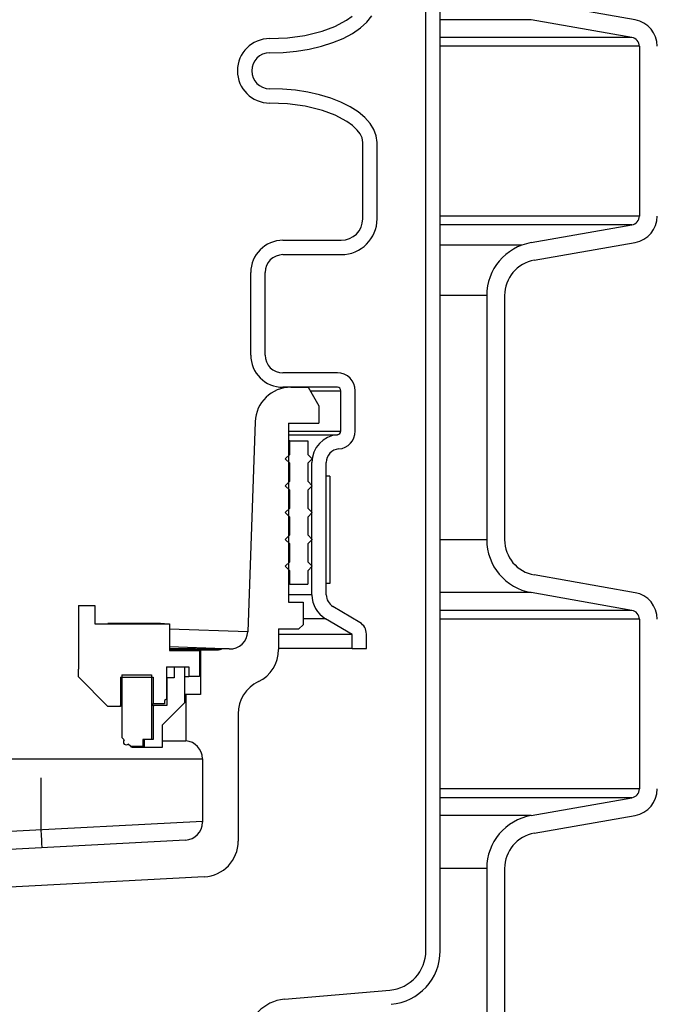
# Model space of a CAD drawing. Extents: x -169 to 6736, y -208 to 3022.
# Tile 315 of 656: x 1764.26 to 1768.71, y 969.54 to 976.41. Entities that reach past the tile are written whole.
import ezdxf

# ---------------------------------------------------------------- set-up
doc = ezdxf.new("R2010")
doc.units = 0
doc.header["$MEASUREMENT"] = 0
doc.header["$PDSIZE"] = 1
doc.layers.get('DEFPOINTS').update_dxf_attribs({"linetype": 'CONTINUOUS'})
doc.layers.add('DIM', color=3, linetype='CONTINUOUS')
doc.layers.add('SPILL-BUCKET', color=1, linetype='CONTINUOUS')
doc.styles.add('SIMPLEX', font='simplex')
doc.dimstyles.new('DIM64', dxfattribs={"dimscale": 64, "dimtxt": 0.09375, "dimasz": 0.09375, "dimexe": 0.0625, "dimexo": 0.0625, "dimgap": 0.046875, "dimtad": 1, "dimdec": 4, "dimzin": 3, "dimdsep": 46, "dimlunit": 4, "dimtxsty": 'SIMPLEX', "dimcen": 0, "dimclrd": 256, "dimclre": 256, "dimclrt": 256, "dimadec": 0, "dimazin": 0, "dimtfac": 1, "dimtdec": 4, "dimtmove": 0, "dimatfit": 3, "dimfxl": 1, "dimfrac": 2, "dimtolj": 1, "dimtzin": 0, "dimarcsym": 0})

# ---------------------------------------------------------------- blocks, each defined once
blk = doc.blocks.new('*D109')
at = {"layer": 'DEFPOINTS', "color": 0, "transparency": 16777216}
for p in [(1368.5861, 978.296), (2031.8114, 978.0147), (1368.5861, 700.5233)]:
    blk.add_point(p, dxfattribs=at)
at = {"layer": 'DIM', "lineweight": -2, "transparency": 16777216}
for p, q in [((1368.5861, 974.296), (1368.5861, 696.5233)), ((2031.8114, 974.0147), (2031.8114, 696.5233)), ((2025.8114, 700.5233), (1374.5861, 700.5233))]:
    blk.add_line(p, q, dxfattribs=at)
at = {"layer": 'DIM', "transparency": 16777216}
for points in [[(1374.5861, 701.5233), (1374.5861, 699.5233), (1368.5861, 700.5233)], [(2025.8114, 701.5233), (2025.8114, 699.5233), (2031.8114, 700.5233)]]:
    blk.add_solid(points, dxfattribs=at)
at = {"layer": 'DIM', "transparency": 16777216, "insert": (1700.1988, 708.0947), "char_height": 6, "attachment_point": 5, "style": 'SIMPLEX'}
blk.add_mtext('\\A1;55\'-3 1/4" (F.V. TANK SLAB)', dxfattribs=at)

msp = doc.modelspace()

# ---------------------------------------------------------------- linework, layer by layer
at = {"layer": 'SPILL-BUCKET', "color": 1, "linetype": 'Continuous'}
for p, q in [((1767.09134, 969.91046), (1767.09134, 984.10802)), ((1767.19127, 969.91046), (1767.19127, 984.10802)), ((1768.5504, 976.40623), (1767.84679, 976.5303)), ((1766.45533, 976.3599), (1766.53826, 976.40381)), ((1766.53826, 976.40381), (1766.57658, 976.43128)), ((1766.63425, 976.3495), (1766.67959, 976.39074)), ((1766.67959, 976.39074), (1766.71424, 976.43449)), ((1768.52871, 976.28321), (1767.8251, 976.40728)), ((1766.24764, 976.2976), (1766.36744, 976.32745)), ((1766.36744, 976.32745), (1766.45533, 976.3599)), ((1766.57893, 976.31142), (1766.63425, 976.3495)), ((1766.00144, 976.27548), (1766.12556, 976.28077)), ((1766.12556, 976.28077), (1766.24764, 976.2976)), ((1766.3625, 976.2219), (1766.44197, 976.24712)), ((1766.44197, 976.24712), (1766.5145, 976.27712)), ((1766.5145, 976.27712), (1766.57893, 976.31142)), ((1766.00144, 976.17555), (1766.09537, 976.17851)), ((1766.09537, 976.17851), (1766.18783, 976.18732)), ((1766.18783, 976.18732), (1766.27734, 976.20187)), ((1766.27734, 976.20187), (1766.3625, 976.2219)), ((1768.58032, 976.22171), (1768.58032, 975.03718)), ((1766.09178, 975.92299), (1766.00144, 975.92572)), ((1766.1808, 975.91483), (1766.09178, 975.92299)), ((1766.26721, 975.90137), (1766.1808, 975.91483)), ((1766.34974, 975.8828), (1766.26721, 975.90137)), ((1766.42719, 975.85939), (1766.34974, 975.8828)), ((1766.49844, 975.83148), (1766.42719, 975.85939)), ((1766.12606, 975.82048), (1766.00144, 975.82579)), ((1766.24892, 975.80345), (1766.12606, 975.82048)), ((1766.36978, 975.77309), (1766.24892, 975.80345)), ((1766.4578, 975.74035), (1766.36978, 975.77309)), ((1766.56243, 975.79948), (1766.49844, 975.83148)), ((1766.61825, 975.76386), (1766.56243, 975.79948)), ((1766.54051, 975.69602), (1766.4578, 975.74035)), ((1766.66507, 975.72513), (1766.61825, 975.76386)), ((1766.70222, 975.68386), (1766.66507, 975.72513)), ((1766.57869, 975.66829), (1766.54051, 975.69602)), ((1766.61268, 975.6356), (1766.57869, 975.66829)), ((1766.63186, 975.61024), (1766.61268, 975.6356)), ((1766.72915, 975.64066), (1766.70222, 975.68386)), ((1766.74546, 975.59615), (1766.72915, 975.64066)), ((1766.64569, 975.58189), (1766.63186, 975.61024)), ((1766.65099, 975.55098), (1766.64569, 975.58189)), ((1766.75092, 975.55098), (1766.74546, 975.59615)), ((1766.65099, 975.01767), (1766.65099, 975.55098)), ((1766.75092, 975.01767), (1766.75092, 975.55098)), ((1767.8251, 974.8516), (1768.52871, 974.97567)), ((1766.09452, 974.86777), (1766.50109, 974.86777)), ((1767.84679, 974.72859), (1768.5504, 974.85265)), ((1766.09452, 974.76784), (1766.50109, 974.76784)), ((1765.86968, 974.06757), (1765.86968, 974.64292)), ((1765.96961, 974.06757), (1765.96961, 974.64292)), ((1767.51542, 974.48255), (1767.51542, 972.77906)), ((1767.64034, 974.48255), (1767.64034, 972.77906)), ((1766.47364, 973.94265), (1766.09452, 973.94265)), ((1766.47364, 973.84272), (1766.09452, 973.84272)), ((1766.49862, 973.53668), (1766.49862, 973.81774)), ((1766.59855, 973.53668), (1766.59855, 973.81774)), ((1766.13349, 973.59289), (1766.13349, 972.34375)), ((1766.29688, 972.3939), (1766.29688, 973.31873)), ((1766.39682, 972.3939), (1766.39682, 973.31873)), ((1768.5504, 972.40896), (1767.84679, 972.53303)), ((1768.52871, 972.28595), (1767.8251, 972.41001)), ((1766.13349, 972.34375), (1766.23505, 972.34375)), ((1766.23505, 972.34375), (1766.23505, 972.18544)), ((1764.668, 972.32057), (1764.668, 971.87588)), ((1764.668, 972.32057), (1764.78292, 972.32057)), ((1764.78292, 972.32057), (1764.78292, 972.19297)), ((1766.63093, 972.20104), (1766.44251, 972.31344)), ((1766.57669, 972.11704), (1766.39131, 972.22762)), ((1768.58032, 972.22444), (1768.58032, 971.03991)), ((1764.78292, 972.19297), (1765.30256, 972.19297)), ((1765.2401, 972.19316), (1764.87289, 972.19316)), ((1765.2401, 972.19316), (1765.26894, 972.19314)), ((1765.30256, 972.19297), (1765.30256, 972.00579)), ((1766.06329, 972.15637), (1766.20598, 972.15637)), ((1766.06329, 972.15637), (1766.06329, 972.01322)), ((1766.23505, 972.18544), (1766.20598, 972.15637)), ((1766.57669, 972.02027), (1766.57669, 972.11704)), ((1766.67662, 972.02027), (1766.67662, 972.12058)), ((1765.30256, 972.03342), (1765.30256, 972.00579)), ((1765.30256, 972.00579), (1765.51117, 972.00579)), ((1765.51117, 972.00579), (1765.51117, 971.82391)), ((1766.57669, 972.02027), (1766.67662, 972.02027)), ((1764.668, 971.82192), (1764.668, 971.87588)), ((1765.28258, 971.89087), (1765.28258, 971.6661)), ((1765.28258, 971.89087), (1765.37676, 971.89087)), ((1765.33454, 971.89087), (1765.40849, 971.89087)), ((1765.33454, 971.89087), (1765.33454, 971.81592)), ((1765.40674, 971.89087), (1765.43872, 971.89087)), ((1765.40849, 971.89087), (1765.40849, 971.64104)), ((1765.43872, 971.89087), (1765.43872, 971.82391)), ((1764.87386, 971.61606), (1764.668, 971.82192)), ((1764.96229, 971.82091), (1765.18864, 971.82091)), ((1764.96229, 971.82091), (1764.96229, 971.61606)), ((1764.97029, 971.83591), (1765.17765, 971.83591)), ((1764.97029, 971.83591), (1764.97029, 971.3987)), ((1765.17765, 971.83591), (1765.17765, 971.38422)), ((1765.18864, 971.82091), (1765.18864, 971.63304)), ((1765.28445, 971.81592), (1765.28257, 971.81592)), ((1765.28508, 971.81592), (1765.28445, 971.81592)), ((1765.33454, 971.81592), (1765.28508, 971.81592)), ((1765.28508, 971.81592), (1765.28508, 971.62105)), ((1765.4085, 971.82391), (1765.43114, 971.82391)), ((1765.43114, 971.82391), (1765.43872, 971.82391)), ((1765.51117, 971.82391), (1765.43872, 971.82391)), ((1765.28258, 971.6661), (1765.26859, 971.65803)), ((1765.26859, 971.65803), (1765.26859, 971.63304)), ((1764.96229, 971.61606), (1764.87386, 971.61606)), ((1764.90391, 971.61606), (1764.88593, 971.61606)), ((1764.96229, 971.62304), (1764.95532, 971.61606)), ((1765.18589, 971.62105), (1765.17764, 971.62105)), ((1765.17766, 971.63304), (1765.18589, 971.63304)), ((1765.18589, 971.63304), (1765.18864, 971.63304)), ((1765.18864, 971.62105), (1765.18589, 971.62105)), ((1765.26859, 971.63304), (1765.18864, 971.63304)), ((1765.28508, 971.62105), (1765.18864, 971.62105)), ((1765.19828, 971.62105), (1765.18864, 971.61755)), ((1765.18864, 971.62105), (1765.18864, 971.38422)), ((1765.40849, 971.64104), (1765.25135, 971.4839)), ((1765.78223, 971.56392), (1765.78223, 970.67588)), ((1765.25135, 971.4839), (1765.25135, 971.32875)), ((1764.96998, 971.3987), (1764.96904, 971.3987)), ((1764.97029, 971.3987), (1764.96998, 971.3987)), ((1764.98739, 971.38161), (1764.97029, 971.3987)), ((1764.98707, 971.38161), (1764.98613, 971.38161)), ((1764.98739, 971.38161), (1764.98707, 971.38161)), ((1765.17765, 971.38422), (1765.11669, 971.38422)), ((1765.11669, 971.38422), (1765.11669, 971.33625)), ((1765.12668, 971.38422), (1765.12668, 971.32875)), ((1765.18864, 971.38422), (1765.12668, 971.38422)), ((1765.25135, 971.37525), (1765.31007, 971.37525)), ((1765.03275, 971.33625), (1765.01565, 971.35334)), ((1765.0315, 971.33625), (1765.03243, 971.33625)), ((1765.03243, 971.33625), (1765.03275, 971.33625)), ((1765.11669, 971.33625), (1765.03275, 971.33625)), ((1765.08724, 971.32875), (1765.03896, 971.32875)), ((1765.11675, 971.32875), (1765.08724, 971.32875)), ((1765.12668, 971.32875), (1765.11675, 971.32875)), ((1765.25135, 971.32875), (1765.12668, 971.32875)), ((1767.8251, 970.85433), (1768.52871, 970.9784)), ((1767.84679, 970.73132), (1768.5504, 970.85539)), ((1767.51542, 970.48529), (1767.51542, 969.28145)), ((1767.64034, 970.48529), (1767.64034, 969.28145)), ((1765.54548, 970.42639), (1763.78677, 970.33422)), ((1766.10446, 969.5723), (1766.84048, 969.63669))]:
    msp.add_line(p, q, dxfattribs=at)
at = {"layer": 'SPILL-BUCKET', "color": 7}
for p, q in [((1767.8251, 976.40728), (1767.19127, 976.40728)), ((1768.52871, 976.28322), (1767.19127, 976.28322)), ((1768.58032, 976.22171), (1767.19127, 976.22171)), ((1768.58032, 975.03718), (1767.19127, 975.03718)), ((1768.52871, 974.97567), (1767.19127, 974.97567)), ((1767.75867, 974.83347), (1767.19127, 974.83347)), ((1767.51542, 974.48255), (1767.19127, 974.48255)), ((1767.51542, 972.77906), (1767.19127, 972.77906)), ((1767.82509, 972.41001), (1767.19127, 972.41001)), ((1766.29688, 972.3939), (1766.13349, 972.3939)), ((1768.52871, 972.28595), (1767.19127, 972.28595)), ((1766.39131, 972.22762), (1766.23505, 972.22762)), ((1768.58032, 972.22444), (1767.19127, 972.22444)), ((1766.57669, 972.11704), (1766.06329, 972.11704)), ((1766.57669, 972.02027), (1766.06329, 972.02027)), ((1768.58032, 971.03991), (1767.19127, 971.03991)), ((1768.52871, 970.9784), (1767.19127, 970.9784)), ((1767.8251, 970.85433), (1767.19127, 970.85433)), ((1767.51542, 970.48529), (1767.19127, 970.48529))]:
    msp.add_line(p, q, dxfattribs=at)
at = {"layer": 'SPILL-BUCKET', "linetype": 'Continuous'}
for p, q in [((1766.14988, 973.84272), (1766.2694, 973.84272)), ((1766.2694, 973.84272), (1766.34435, 973.7129)), ((1766.28396, 973.81774), (1766.34928, 973.81774)), ((1766.34928, 973.81774), (1766.4029, 973.81774)), ((1766.4029, 973.81774), (1766.44472, 973.81774)), ((1766.44472, 973.81774), (1766.47464, 973.81774)), ((1766.47464, 973.81774), (1766.49262, 973.81774)), ((1766.49262, 973.81774), (1766.49862, 973.81774)), ((1766.34435, 973.7129), (1766.34435, 973.59289)), ((1765.9002, 973.60161), (1765.84905, 972.13682)), ((1766.13349, 973.59289), (1766.34435, 973.59289)), ((1766.13358, 973.51177), (1766.22367, 973.51177)), ((1766.13364, 973.53668), (1766.22975, 973.53668)), ((1766.22367, 973.51177), (1766.30027, 973.51177)), ((1766.22975, 973.53668), (1766.31148, 973.53668)), ((1766.30027, 973.51177), (1766.36318, 973.51177)), ((1766.31148, 973.53668), (1766.37863, 973.53668)), ((1766.36318, 973.51177), (1766.41226, 973.51177)), ((1766.37863, 973.53668), (1766.43103, 973.53668)), ((1766.41226, 973.51177), (1766.4474, 973.51177)), ((1766.43103, 973.53668), (1766.46855, 973.53668)), ((1766.4474, 973.51177), (1766.46852, 973.51177)), ((1766.46852, 973.51177), (1766.47556, 973.51177)), ((1766.46855, 973.53668), (1766.4911, 973.53668)), ((1766.4911, 973.53668), (1766.49862, 973.53668)), ((1765.84905, 972.13682), (1765.30256, 972.15546)), ((1765.68101, 972.01769), (1765.30256, 972.03091)), ((1765.66505, 972.01441), (1765.30256, 972.02053)), ((1765.51431, 972.01129), (1765.30256, 972.01129)), ((1765.51891, 972.01129), (1765.51431, 972.01129)), ((1765.51891, 972.01129), (1765.64554, 972.01129)), ((1765.51891, 972.01129), (1765.51891, 971.699)), ((1765.58386, 972.01129), (1765.59465, 972.01233)), ((1765.59465, 972.01233), (1765.60507, 972.01543)), ((1765.60507, 972.01543), (1765.61658, 972.0187)), ((1765.61658, 972.0187), (1765.62847, 972.01953)), ((1765.6853, 972.01754), (1765.68101, 972.01769)), ((1765.68672, 972.01749), (1765.6853, 972.01754)), ((1765.71985, 972.01634), (1765.68673, 972.01749)), ((1765.41523, 971.699), (1765.40849, 971.699)), ((1765.41748, 971.699), (1765.41523, 971.699)), ((1765.51891, 971.699), (1765.41748, 971.699)), ((1765.41748, 971.699), (1765.41748, 971.37525)), ((1765.31007, 971.37525), (1765.35658, 971.37525)), ((1765.35658, 971.37525), (1765.39026, 971.37525)), ((1765.39026, 971.37525), (1765.41066, 971.37525)), ((1765.41066, 971.37525), (1765.41748, 971.37525)), ((1762.91855, 971.25074), (1765.53241, 971.25074)), ((1765.53241, 971.25074), (1765.53241, 970.80716)), ((1764.40817, 970.75479), (1764.40817, 971.11639)), ((1765.53241, 970.81371), (1762.91855, 970.67672)), ((1764.41019, 970.71625), (1764.40817, 970.75479)), ((1765.41403, 970.68242), (1762.97089, 970.55438)), ((1764.41202, 970.68147), (1764.41019, 970.71625)), ((1764.41346, 970.65387), (1764.41202, 970.68147)), ((1764.41439, 970.63616), (1764.41346, 970.65387)), ((1764.41471, 970.63005), (1764.41439, 970.63616))]:
    msp.add_line(p, q, dxfattribs=at)
at = {"layer": 'SPILL-BUCKET', "color": 7, "linetype": 'Continuous'}
for p, q in [((1766.13986, 973.46798), (1766.13348, 973.46798)), ((1766.14199, 973.46798), (1766.13986, 973.46798)), ((1766.14199, 973.46798), (1766.2669, 973.46798)), ((1766.14199, 973.37429), (1766.14199, 973.46798)), ((1766.2669, 973.46798), (1766.2669, 973.37429)), ((1766.11076, 973.34306), (1766.14199, 973.37429)), ((1766.13986, 973.37429), (1766.13348, 973.37429)), ((1766.14199, 973.37429), (1766.13986, 973.37429)), ((1766.2669, 973.37429), (1766.29813, 973.34306)), ((1766.14199, 973.31183), (1766.11076, 973.34306)), ((1766.13986, 973.31183), (1766.13348, 973.31183)), ((1766.14199, 973.31183), (1766.13986, 973.31183)), ((1766.14199, 973.18692), (1766.14199, 973.31183)), ((1766.29813, 973.34306), (1766.2669, 973.31183)), ((1766.2669, 973.31183), (1766.2669, 973.18692)), ((1766.11076, 973.15569), (1766.14199, 973.18692)), ((1766.14199, 973.12446), (1766.11076, 973.15569)), ((1766.13986, 973.18692), (1766.13348, 973.18692)), ((1766.14199, 973.18692), (1766.13986, 973.18692)), ((1766.2669, 973.18692), (1766.29813, 973.15569)), ((1766.29813, 973.15569), (1766.2669, 973.12446)), ((1766.4218, 973.22258), (1766.39682, 973.22258)), ((1766.39682, 972.47309), (1766.39682, 973.22258)), ((1766.4218, 973.22258), (1766.4218, 972.47309)), ((1766.13986, 973.12446), (1766.13348, 973.12446)), ((1766.14199, 973.12446), (1766.13986, 973.12446)), ((1766.14199, 972.99955), (1766.14199, 973.12446)), ((1766.2669, 973.12446), (1766.2669, 972.99955)), ((1766.11076, 972.96832), (1766.14199, 972.99955)), ((1766.14199, 972.93709), (1766.11076, 972.96832)), ((1766.13986, 972.99955), (1766.13348, 972.99955)), ((1766.14199, 972.99955), (1766.13986, 972.99955)), ((1766.2669, 972.99955), (1766.29813, 972.96832)), ((1766.29813, 972.96832), (1766.2669, 972.93709)), ((1766.13986, 972.93709), (1766.13348, 972.93709)), ((1766.14199, 972.93709), (1766.13986, 972.93709)), ((1766.14199, 972.81217), (1766.14199, 972.93709)), ((1766.2669, 972.93709), (1766.2669, 972.81217)), ((1766.11076, 972.78095), (1766.14199, 972.81217)), ((1766.13986, 972.81217), (1766.13348, 972.81217)), ((1766.14199, 972.81217), (1766.13986, 972.81217)), ((1766.2669, 972.81217), (1766.29813, 972.78095)), ((1766.14199, 972.74972), (1766.11076, 972.78095)), ((1766.13986, 972.74972), (1766.13348, 972.74972)), ((1766.14199, 972.74972), (1766.13986, 972.74972)), ((1766.14199, 972.6248), (1766.14199, 972.74972)), ((1766.29813, 972.78095), (1766.2669, 972.74972)), ((1766.2669, 972.74972), (1766.2669, 972.6248)), ((1766.29267, 972.78641), (1766.29498, 972.77779)), ((1766.11076, 972.59357), (1766.14199, 972.6248)), ((1766.13986, 972.6248), (1766.13348, 972.6248)), ((1766.14199, 972.6248), (1766.13986, 972.6248)), ((1766.2669, 972.6248), (1766.29813, 972.59357)), ((1766.14199, 972.56235), (1766.11076, 972.59357)), ((1766.13986, 972.56235), (1766.13348, 972.56235)), ((1766.14199, 972.56235), (1766.13986, 972.56235)), ((1766.14199, 972.46866), (1766.14199, 972.56235)), ((1766.29813, 972.59357), (1766.2669, 972.56235)), ((1766.2669, 972.56235), (1766.2669, 972.46866)), ((1766.13986, 972.46866), (1766.13348, 972.46866)), ((1766.14199, 972.46866), (1766.13986, 972.46866)), ((1766.14199, 972.46866), (1766.2669, 972.46866)), ((1766.4218, 972.47309), (1766.39682, 972.47309))]:
    msp.add_line(p, q, dxfattribs=at)
at = {"layer": 'SPILL-BUCKET', "color": 1, "linetype": 'Continuous'}
for centre, radius, start, end in [((1768.51786, 976.22171), 0.18737, 0, 80), ((1766.00144, 976.05064), 0.22485, 90, 270), ((1768.51786, 976.22171), 0.06246, 0, 80.000001), ((1766.00144, 976.05064), 0.12491, 90, 270), ((1766.50109, 975.01767), 0.24983, 270, 0), ((1766.50109, 975.01767), 0.1499, 270, 0), ((1768.51786, 975.03718), 0.06246, 279.999999, 0), ((1768.51786, 975.03718), 0.18737, 280, 0), ((1766.09452, 974.64292), 0.22485, 90, 180), ((1767.89017, 974.48255), 0.37474, 100, 180), ((1766.09452, 974.64292), 0.12491, 90, 180), ((1767.89017, 974.48255), 0.24983, 99.999999, 180), ((1766.09452, 974.06757), 0.22485, 180, 270), ((1766.09452, 974.06757), 0.12491, 180, 270), ((1766.47364, 973.81774), 0.12491, 0, 90), ((1766.47364, 973.81774), 0.02498, 0, 90), ((1766.4905, 973.31873), 0.19362, 94.424356, 180), ((1766.47364, 973.53668), 0.02498, 274.424356, 0), ((1766.47364, 973.53668), 0.12491, 274.424356, 0), ((1766.4905, 973.31873), 0.09369, 94.424356, 180), ((1767.89017, 972.77906), 0.37474, 180, 260), ((1767.89017, 972.77906), 0.24983, 180, 260.000001), ((1768.51786, 972.22444), 0.18737, 0, 80), ((1766.4905, 972.3939), 0.19362, 180, 239.183871), ((1766.4905, 972.3939), 0.09369, 180, 239.183869), ((1768.51786, 972.22444), 0.06246, 0, 80.000001), ((1766.58294, 972.12058), 0.09369, 0, 59.183869), ((1765.81346, 972.01322), 0.24983, 295.94448, 0), ((1766.03206, 971.56392), 0.24983, 115.94448, 180), ((1765.00152, 971.36748), 0.01999, 135, 315), ((1768.51786, 971.03991), 0.06246, 279.999999, 0), ((1768.51786, 971.03991), 0.18737, 280, 0), ((1767.89017, 970.48529), 0.37474, 100, 180), ((1767.89017, 970.48529), 0.24983, 99.999999, 180), ((1765.53241, 970.67588), 0.24983, 273, 0), ((1766.81653, 969.91046), 0.27481, 275, 0), ((1766.81653, 969.91046), 0.37474, 275, 0), ((1766.1295, 969.28609), 0.2873, 95, 260)]:
    msp.add_arc(centre, radius, start, end, dxfattribs=at)
at = {"layer": 'SPILL-BUCKET', "linetype": 'Continuous'}
for centre, radius, start, end in [((1766.14988, 973.59289), 0.24983, 90, 178), ((1765.72421, 972.14117), 0.12491, 268, 358), ((1765.64554, 972.07374), 0.06246, 270, 288.195914), ((1765.68455, 971.95508), 0.06246, 88, 108.195914), ((1765.40749, 971.25074), 0.12491, 0, 85.411434), ((1765.40749, 970.80716), 0.12491, 273, 0)]:
    msp.add_arc(centre, radius, start, end, dxfattribs=at)

# ---------------------------------------------------------------- dimensions: what is measured, and where the dimension line sits
at = {"layer": 'DIM'}
dim = msp.add_linear_dim(base=(1368.58612, 700.52328), p1=(2031.81144, 978.01471), p2=(1368.58612, 978.29596), angle=180, text='<> (F.V. TANK SLAB)', dimstyle='DIM64', dxfattribs=at)
dim.commit()
dim.dimension.update_dxf_attribs({"geometry": '*D109', "text_midpoint": (1700.19878, 708.09471)})

doc.saveas('drawing.dxf')
